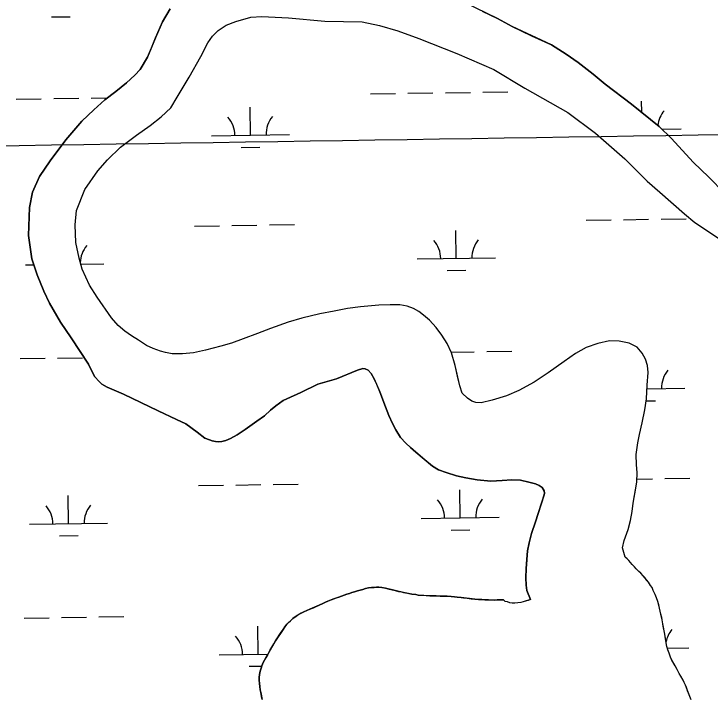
# Model space of a CAD drawing. Extents: x 3807117 to 3845308, y 337856 to 363736.
# Drawn here: x 3838619 to 3839511, y 349040 to 349918 of the extents above; entities that cross this region are included whole.
import ezdxf

# ---------------------------------------------------------------- set-up
doc = ezdxf.new("R2010")
doc.units = 0
for name, color, linetype in [('V-GRID-MAJR', 7, 'Continuous'), ('V-TOPO-SHOR', 7, 'Continuous'), ('V-WETL-SWMP', 7, 'Continuous')]:
    doc.layers.add(name, color=color, linetype=linetype)

msp = doc.modelspace()

# ---------------------------------------------------------------- linework, layer by layer
at = {"layer": 'V-GRID-MAJR'}
msp.add_spline([(3811276.87, 349341.55), (3816580.93, 349419.09), (3821884.97, 349497.4), (3827189.01, 349576.48), (3832493.03, 349656.33), (3837797.04, 349736.96), (3843101.04, 349818.35)], degree=3, dxfattribs=at)
at = {"layer": 'V-TOPO-SHOR'}
for points in [[(3838869.47, 349372.03), (3838863.73, 349374.15), (3838853.6, 349381.94), (3838839.3, 349392.66), (3838827.42, 349398.28), (3838803.85, 349409.11), (3838759.47, 349430.6), (3838747.39, 349435.62), (3838738.48, 349439.68), (3838731.74, 349443.36), (3838728.55, 349446.49), (3838722.18, 349453.34), (3838714.35, 349469.04), (3838692.15, 349502.77), (3838678.55, 349522.76), (3838664.52, 349547.49), (3838657.48, 349562.81), (3838648.61, 349583.44), (3838641.91, 349604.29), (3838637.7, 349634.23), (3838638.95, 349669.94), (3838642.71, 349689.7), (3838651.61, 349709.5), (3838665.23, 349729.94), (3838685.5, 349756.56), (3838706.19, 349780.61), (3838721.44, 349795.35), (3838735.53, 349807.9), (3838749.63, 349818.68), (3838763.14, 349829.65), (3838774.1, 349839.42), (3838780.94, 349846.78), (3838790.26, 349862.64), (3838795.08, 349874.72), (3838800.29, 349887.58), (3838809.38, 349907.79), (3838819.28, 349924.64)], [(3838891.16, 349903.9), (3838903.3, 349908.53), (3838922.72, 349914.01), (3838936.47, 349914.73), (3838970.89, 349913.07), (3839017.32, 349908.97), (3839065.3, 349907.84), (3839087.56, 349903.12), (3839110.82, 349896.46), (3839137.84, 349886.48), (3839186.58, 349867.46), (3839234.14, 349846.66), (3839273.68, 349823.03), (3839328.61, 349791.68), (3839364.24, 349765.07), (3839401.7, 349732.39), (3839430.27, 349703.55), (3839446.71, 349689.54), (3839478.22, 349661.91), (3839491.3, 349650.83), (3839521.76, 349630.46)], [(3839218.92, 349921.76), (3839238.73, 349912.08), (3839257.56, 349901.8), (3839282.33, 349890.19), (3839307.68, 349878.39), (3839326.72, 349866.72), (3839342.2, 349855.82), (3839361.08, 349841), (3839376.78, 349827.93), (3839410.54, 349802.59), (3839445.71, 349773.92), (3839461.44, 349758.28), (3839489.52, 349727.96), (3839509.42, 349708.62), (3839529.33, 349688.48)], [(3838898, 349496.22), (3838884.08, 349492.16), (3838864.27, 349486.87), (3838848.97, 349483.79), (3838835.02, 349482.28), (3838821.66, 349482.16), (3838813.19, 349483.85), (3838806.68, 349485.76), (3838797.21, 349489.21), (3838788.92, 349493.07), (3838778.44, 349499.86), (3838769.74, 349505.28), (3838761.04, 349511.3), (3838752.72, 349518.49), (3838743.97, 349528.64), (3838725.45, 349554.81), (3838715.88, 349570.45), (3838706.45, 349590.81), (3838702.39, 349604.93), (3838698.47, 349625.14), (3838697.28, 349647.74), (3838699.28, 349666.24), (3838710.04, 349692.88), (3838726.34, 349717.01), (3838738.99, 349731.08), (3838755.75, 349747.16), (3838776.06, 349762.68), (3838793.44, 349775.22), (3838807.49, 349785.97), (3838819.97, 349797.68), (3838828.3, 349811.32), (3838843.4, 349837.01), (3838858.3, 349863.69), (3838867.38, 349880.88), (3838873.6, 349889.39), (3838880.61, 349896.72), (3838891.16, 349903.9)], [(3839402.21, 349221.84), (3839398.76, 349233.6), (3839400.83, 349242.86), (3839406.01, 349257.06), (3839409.05, 349268.69), (3839411.11, 349280.3), (3839412.39, 349290.93), (3839414.44, 349302.75), (3839417.06, 349317.71), (3839417.73, 349330.3), (3839416.86, 349339.92), (3839416.54, 349353.09), (3839418.57, 349368.05), (3839420.63, 349379.08), (3839424.04, 349393.85), (3839427.62, 349410.4), (3839429.65, 349424.77), (3839430.48, 349442.28), (3839431.7, 349458.6), (3839430.84, 349467.25), (3839428.41, 349475.48), (3839424.01, 349483.31), (3839417.45, 349490.72), (3839407.38, 349495.93), (3839394.38, 349498.76), (3839382.19, 349498.85), (3839367.28, 349495.57), (3839352.19, 349490.32), (3839338.5, 349482.92), (3839324.24, 349472.37), (3839303.73, 349458.03), (3839285.75, 349445.88), (3839265.99, 349435.28), (3839250.13, 349428.65), (3839231.7, 349422.78), (3839217.77, 349419.7), (3839210.89, 349420.03), (3839205.76, 349421.56), (3839200.03, 349425.44), (3839193.48, 349431.87), (3839190.44, 349441.47), (3839187.58, 349453.83), (3839184.51, 349467.37), (3839179.84, 349483.45), (3839174.22, 349495.78), (3839167.45, 349506.14), (3839159.88, 349516.1), (3839151.54, 349525.46), (3839144.01, 349532.08), (3839137.88, 349536.54), (3839130.96, 349540.61), (3839123.07, 349543.48), (3839113.42, 349544.97), (3839101.23, 349545.25), (3839086.69, 349544.73), (3839063.12, 349542.54), (3839046.23, 349540.43), (3839029.15, 349537.12), (3839011.1, 349533.42), (3838987.95, 349527.91), (3838970.5, 349522.83), (3838947.57, 349514.96), (3838931.12, 349508.32), (3838912.7, 349501.47), (3838898, 349496.22)], [(3839280.8, 349167.48), (3839276.36, 349179.07), (3839275.31, 349185.77), (3839274.83, 349195.23), (3839275.31, 349207.07), (3839276.2, 349218.72), (3839277.08, 349229.58), (3839279.35, 349240.05), (3839282.4, 349251.91), (3839287.4, 349266.75), (3839290.85, 349277.43), (3839295.45, 349292.27), (3839298.32, 349301.56), (3839298.7, 349303.54), (3839298.48, 349306.5), (3839296.07, 349310.81), (3839291.9, 349313.73), (3839287.15, 349315.66), (3839278.65, 349317.95), (3839268.17, 349320.23), (3839256.92, 349320.91), (3839244.7, 349320.01), (3839230.31, 349319.29), (3839212.74, 349320.91), (3839198.12, 349323.53), (3839186.07, 349325.99), (3839173.01, 349330.01), (3839162.92, 349333.47), (3839155.38, 349338.14), (3839145.65, 349346.33), (3839133.92, 349356.29), (3839127.16, 349362.34), (3839121.39, 349367.81), (3839114.42, 349375.24), (3839108.21, 349385.05), (3839104, 349392.9), (3839099.37, 349403.31), (3839095.32, 349414.32), (3839091.89, 349423.16), (3839087.85, 349433.58), (3839083.82, 349443.01), (3839080.8, 349450.08), (3839076.59, 349456.95), (3839072.8, 349461.26), (3839069.24, 349463.19), (3839066.28, 349463.36), (3839059.19, 349461.33), (3839032.27, 349450.43), (3839008.47, 349443.31), (3838986.47, 349432.85), (3838973.51, 349426.82), (3838963.89, 349422.39), (3838954.48, 349415.6), (3838947.82, 349410.02), (3838940.19, 349403.05), (3838930.4, 349395.86), (3838915.11, 349385.26), (3838904.92, 349378.47), (3838896.48, 349373.66), (3838890.39, 349371.23), (3838885.27, 349369.81), (3838880.74, 349369.37), (3838877.38, 349369.73), (3838873.23, 349370.68), (3838869.47, 349372.03)], [(3839450.52, 349136.28), (3839449.68, 349141.4), (3839449.06, 349144.35), (3839448.04, 349148.68), (3839447.02, 349152.61), (3839446.39, 349156.16), (3839445.17, 349160.49), (3839443.95, 349164.82), (3839442.33, 349169.54), (3839440.71, 349173.86), (3839438.29, 349178.97), (3839436.88, 349182.7), (3839434.88, 349185.45), (3839432.08, 349189.56), (3839430.09, 349191.91), (3839427.3, 349195.44), (3839425.3, 349197.78), (3839422.31, 349201.11), (3839419.93, 349203.26), (3839416.54, 349206.58), (3839414.16, 349209.12), (3839411.37, 349212.06), (3839408.97, 349214.8), (3839406.78, 349217.34), (3839404.59, 349219.69), (3839402.21, 349221.84)], [(3838936.99, 349039.1), (3838936.37, 349043.04), (3838935.53, 349048.16), (3838934.71, 349051.51), (3838934.08, 349055.84), (3838933.65, 349059.79), (3838933.41, 349063.92), (3838933.38, 349067.28), (3838933.74, 349071.03), (3838934.69, 349075.57), (3838935.64, 349079.33), (3838936.6, 349082.3), (3838938.53, 349086.46), (3838940.28, 349089.63), (3838941.83, 349092.6), (3838943.77, 349095.97), (3838945.52, 349099.54), (3838947.46, 349102.91), (3838949.6, 349106.48), (3838952.12, 349110.64), (3838954.06, 349114.21), (3838956.79, 349118.38), (3838958.93, 349121.55), (3838961.46, 349125.52), (3838963.79, 349129.09), (3838966.32, 349132.47), (3838968.86, 349135.65), (3838971.01, 349137.84), (3838973.35, 349140.23), (3838976.48, 349143.21), (3838980.6, 349146.21), (3838984.13, 349148.41), (3838986.87, 349150.01), (3838990.61, 349151.43), (3838994.34, 349153.24), (3838998.27, 349154.85), (3839002.79, 349156.86), (3839005.54, 349158.07), (3839010.25, 349160.09), (3839014.77, 349162.1), (3839018.11, 349163.91), (3839021.06, 349165.12), (3839025.58, 349166.93), (3839029.11, 349168.35), (3839032.26, 349169.36), (3839035.21, 349170.37), (3839038.55, 349171.59), (3839042.09, 349172.8), (3839045.63, 349174.22), (3839048.97, 349175.23), (3839052.12, 349176.45), (3839055.46, 349177.27), (3839059.2, 349178.68), (3839062.54, 349179.5), (3839065.89, 349180.32), (3839069.43, 349181.34), (3839073.37, 349182.16), (3839077.11, 349182.59), (3839080.46, 349182.82), (3839083.61, 349183.24), (3839086.77, 349183.07), (3839090.33, 349182.71), (3839095.07, 349181.77), (3839099.62, 349180.62), (3839103.57, 349179.67), (3839107.52, 349178.72), (3839111.87, 349177.78), (3839115.43, 349177.02), (3839118.39, 349176.46), (3839123.33, 349175.32), (3839128.67, 349174.18), (3839134.2, 349173.64), (3839137.16, 349173.08), (3839141.9, 349172.73), (3839147.03, 349172.38), (3839151.76, 349172.02), (3839156.3, 349172.07), (3839159.85, 349172.1), (3839165.18, 349171.55), (3839169.91, 349171.6), (3839174.06, 349171.44), (3839179.19, 349171.09)], [(3839179.19, 349171.09), (3839183.53, 349170.74), (3839187.08, 349170.57), (3839192.02, 349169.83), (3839195.18, 349169.46), (3839199.92, 349168.91), (3839205.05, 349168.37), (3839209.59, 349167.82), (3839214.33, 349167.46), (3839218.48, 349167.31), (3839222.42, 349166.95), (3839227.16, 349166.99), (3839231.69, 349166.83), (3839234.85, 349166.66), (3839238.4, 349166.89), (3839242.54, 349166.93), (3839246.29, 349166.97)], [(3839254.61, 349163.1), (3839251.44, 349164.25), (3839248.48, 349164.82), (3839246.29, 349166.97)], [(3839280.76, 349167.57), (3839277.85, 349166.27), (3839274.71, 349165.25), (3839271.36, 349164.24), (3839268.41, 349163.42), (3839264.87, 349162.99), (3839260.93, 349162.56), (3839257.57, 349162.53), (3839254.61, 349163.1)], [(3839486.71, 349038.58), (3839485.29, 349043.1), (3839483.47, 349047.42), (3839482.26, 349050.37), (3839480.65, 349054.5), (3839479.44, 349057.45), (3839477.83, 349061.18), (3839476.62, 349063.93), (3839473.61, 349069.23), (3839471.61, 349072.36), (3839468.8, 349077.66), (3839466.2, 349082.18), (3839464.19, 349085.91), (3839461.58, 349090.62), (3839460.37, 349093.37), (3839458.55, 349098.67), (3839456.93, 349103), (3839455.71, 349106.93), (3839454.69, 349111.66), (3839453.85, 349116.98), (3839453, 349122.89), (3839452.18, 349127.22), (3839451.55, 349130.76), (3839450.52, 349136.28)]]:
    msp.add_lwpolyline(points, dxfattribs=at)
at = {"layer": 'V-WETL-SWMP'}
for p, q in [((3838667.28, 349914.17), (3838691.27, 349914.53)), ((3839075.86, 349815.64), (3839107.86, 349816.12)), ((3839123.86, 349816.36), (3839155.85, 349816.84)), ((3839171.85, 349817.08), (3839203.85, 349817.56)), ((3839219.85, 349817.8), (3839251.84, 349818.28)), ((3838622, 349808.84), (3838654, 349809.32)), ((3838670, 349809.56), (3838702, 349810.04)), ((3838717.99, 349810.28), (3838739.06, 349810.6)), ((3838922.05, 349762.59), (3838921.51, 349798.59)), ((3839423.57, 349791.97), (3839423.36, 349806.11)), ((3838872.05, 349761.84), (3838972.04, 349763.34)), ((3839449.16, 349770.49), (3839473.89, 349770.86)), ((3838910.28, 349746.98), (3838934.28, 349747.34)), ((3839448.22, 349655.03), (3839480.21, 349655.51)), ((3838850.38, 349646.07), (3838882.37, 349646.55)), ((3838898.37, 349646.79), (3838930.37, 349647.27)), ((3838946.37, 349647.51), (3838978.36, 349647.99)), ((3839352.23, 349653.59), (3839384.22, 349654.07)), ((3839400.22, 349654.31), (3839432.22, 349654.79)), ((3839185.88, 349604.66), (3839185.34, 349640.66)), ((3839135.88, 349603.92), (3839235.87, 349605.41)), ((3838634.03, 349596.4), (3838644.4, 349596.55)), ((3838704.54, 349597.45), (3838734.02, 349597.89)), ((3839174.11, 349589.06), (3839198.11, 349589.42)), ((3839224.83, 349485.16), (3839256.83, 349485.64)), ((3838674.98, 349476.93), (3838706.98, 349477.41)), ((3839179.37, 349484.48), (3839208.83, 349484.92)), ((3838626.99, 349476.21), (3838658.98, 349476.69)), ((3839430.25, 349437.49), (3839478.88, 349438.22)), ((3839429.27, 349422.05), (3839441.11, 349422.22)), ((3839417.28, 349321.85), (3839437.2, 349322.15)), ((3839453.2, 349322.39), (3839485.2, 349322.87)), ((3838855.36, 349313.44), (3838887.36, 349313.92)), ((3838903.35, 349314.15), (3838935.35, 349314.63)), ((3838951.35, 349314.87), (3838983.35, 349315.35)), ((3839190.86, 349272.03), (3839190.32, 349308.02)), ((3838689.01, 349264.51), (3838688.47, 349300.5)), ((3839140.87, 349271.28), (3839240.86, 349272.78)), ((3838639.02, 349263.76), (3838739, 349265.26)), ((3839179.09, 349256.42), (3839203.09, 349256.78)), ((3838677.24, 349248.9), (3838701.24, 349249.26)), ((3838631.97, 349143.57), (3838663.97, 349144.05)), ((3838679.97, 349144.29), (3838711.96, 349144.77)), ((3838727.96, 349145.01), (3838759.96, 349145.49)), ((3838932.01, 349097.32), (3838931.47, 349133.31)), ((3839456.26, 349105.17), (3839483.86, 349105.58)), ((3838882.02, 349096.57), (3838944.52, 349097.5)), ((3838920.25, 349081.71), (3838936.49, 349081.95))]:
    msp.add_line(p, q, dxfattribs=at)
for points in [[(3839529.33, 349688.48), (3839509.42, 349708.62), (3839489.52, 349727.96), (3839461.44, 349758.28), (3839445.71, 349773.92), (3839410.54, 349802.59), (3839376.78, 349827.93), (3839361.08, 349841), (3839342.2, 349855.82), (3839326.72, 349866.72), (3839307.68, 349878.39), (3839257.56, 349901.8), (3839238.73, 349912.08), (3839197.33, 349932.22)], [(3838819.28, 349924.64), (3838809.38, 349907.79), (3838800.29, 349887.58), (3838790.26, 349862.64), (3838780.94, 349846.78), (3838774.1, 349839.42), (3838763.14, 349829.65), (3838749.63, 349818.68), (3838735.53, 349807.9), (3838721.44, 349795.35), (3838706.19, 349780.61), (3838685.5, 349756.56), (3838665.23, 349729.94), (3838651.61, 349709.5), (3838642.71, 349689.7), (3838638.95, 349669.94), (3838637.7, 349634.23), (3838641.91, 349604.29), (3838648.61, 349583.44), (3838657.48, 349562.81), (3838664.52, 349547.49), (3838678.55, 349522.76), (3838692.15, 349502.77), (3838714.35, 349469.04), (3838722.18, 349453.34), (3838728.55, 349446.49), (3838731.74, 349443.36), (3838738.48, 349439.68), (3838747.39, 349435.62), (3838759.47, 349430.6), (3838803.85, 349409.11), (3838827.42, 349398.28), (3838839.3, 349392.66), (3838853.6, 349381.94), (3838863.73, 349374.15), (3838869.47, 349372.03), (3838873.23, 349370.68), (3838877.38, 349369.73), (3838880.74, 349369.37), (3838885.27, 349369.81), (3838890.38, 349371.23), (3838896.48, 349373.66), (3838904.92, 349378.47), (3838915.11, 349385.26), (3838930.4, 349395.86), (3838940.2, 349403.05), (3838947.82, 349410.02), (3838954.48, 349415.6), (3838963.89, 349422.39), (3838986.47, 349432.86), (3839008.47, 349443.31), (3839032.27, 349450.43), (3839059.19, 349461.33), (3839066.28, 349463.36), (3839069.24, 349463.19), (3839072.81, 349461.25), (3839076.59, 349456.95), (3839080.8, 349450.08), (3839087.85, 349433.58), (3839095.32, 349414.32), (3839099.37, 349403.31), (3839104, 349392.9), (3839108.21, 349385.05), (3839114.42, 349375.24), (3839121.39, 349367.81), (3839127.16, 349362.34), (3839133.92, 349356.28), (3839155.38, 349338.14), (3839162.92, 349333.47), (3839173.01, 349330.01), (3839186.07, 349325.99), (3839198.12, 349323.53), (3839212.74, 349320.91), (3839230.31, 349319.29), (3839244.7, 349320.01), (3839256.92, 349320.91), (3839268.17, 349320.23), (3839278.65, 349317.95), (3839287.15, 349315.66), (3839291.9, 349313.73), (3839296.07, 349310.81), (3839298.48, 349306.5), (3839298.7, 349303.54), (3839298.32, 349301.56), (3839290.85, 349277.43), (3839287.4, 349266.75), (3839282.4, 349251.91), (3839279.35, 349240.05), (3839277.08, 349229.57), (3839275.31, 349207.07), (3839274.83, 349195.23), (3839275.31, 349185.77), (3839276.36, 349179.07), (3839280.9, 349167.22), (3839271.36, 349164.24), (3839268.41, 349163.42), (3839260.93, 349162.56), (3839257.57, 349162.53)], [(3838725.45, 349554.81), (3838715.87, 349570.45), (3838706.45, 349590.81), (3838702.39, 349604.93), (3838698.47, 349625.15), (3838697.28, 349647.74), (3838699.28, 349666.24), (3838710.04, 349692.88), (3838726.34, 349717.01), (3838738.99, 349731.08), (3838755.75, 349747.16), (3838776.06, 349762.68), (3838793.44, 349775.22), (3838807.5, 349785.97), (3838819.97, 349797.68), (3838828.3, 349811.32), (3838843.4, 349837.01), (3838858.3, 349863.69), (3838867.38, 349880.88), (3838873.6, 349889.39), (3838880.6, 349896.72), (3838891.16, 349903.9), (3838903.3, 349908.53), (3838922.72, 349914.01), (3838936.47, 349914.73), (3838970.89, 349913.07), (3839017.32, 349908.97), (3839065.3, 349907.84), (3839087.56, 349903.12), (3839110.82, 349896.46), (3839137.84, 349886.48), (3839186.58, 349867.46), (3839234.14, 349846.66), (3839273.68, 349823.03), (3839328.61, 349791.68), (3839364.24, 349765.07), (3839401.7, 349732.39), (3839430.27, 349703.55), (3839446.71, 349689.54), (3839478.22, 349661.91), (3839491.3, 349650.83), (3839521.76, 349630.46)], [(3839456.93, 349103), (3839455.71, 349106.93), (3839454.69, 349111.66), (3839453, 349122.89), (3839450.52, 349136.28), (3839449.68, 349141.4), (3839448.04, 349148.68), (3839447.02, 349152.62), (3839446.39, 349156.16), (3839443.95, 349164.82), (3839442.33, 349169.54), (3839440.71, 349173.86), (3839438.29, 349178.97), (3839436.88, 349182.7), (3839434.88, 349185.45), (3839432.08, 349189.56), (3839425.3, 349197.78), (3839422.31, 349201.11), (3839419.93, 349203.26), (3839416.54, 349206.58), (3839411.37, 349212.06), (3839406.78, 349217.34), (3839404.59, 349219.69), (3839402.2, 349221.84), (3839398.75, 349233.6), (3839400.83, 349242.86), (3839406.01, 349257.06), (3839409.05, 349268.69), (3839411.11, 349280.3), (3839412.39, 349290.93), (3839417.06, 349317.71), (3839417.73, 349330.3), (3839416.86, 349339.92), (3839416.54, 349353.09), (3839418.57, 349368.05), (3839420.63, 349379.08), (3839424.04, 349393.86), (3839427.62, 349410.4), (3839429.65, 349424.77), (3839430.48, 349442.28), (3839431.71, 349458.6), (3839430.84, 349467.25), (3839428.41, 349475.48), (3839424.01, 349483.31), (3839417.46, 349490.72), (3839407.38, 349495.93), (3839394.38, 349498.77), (3839382.19, 349498.85), (3839367.28, 349495.57), (3839352.19, 349490.32), (3839338.5, 349482.92), (3839324.24, 349472.37), (3839303.73, 349458.03), (3839285.75, 349445.88), (3839265.99, 349435.28), (3839250.13, 349428.65), (3839231.7, 349422.78), (3839217.77, 349419.7), (3839210.89, 349420.03), (3839205.76, 349421.56), (3839200.03, 349425.44), (3839193.48, 349431.87), (3839190.44, 349441.47), (3839184.51, 349467.37), (3839179.84, 349483.45), (3839174.22, 349495.78), (3839167.45, 349506.14), (3839159.88, 349516.1), (3839151.54, 349525.46), (3839144.01, 349532.07), (3839137.88, 349536.54), (3839130.96, 349540.61), (3839123.07, 349543.48), (3839113.42, 349544.97), (3839101.23, 349545.25), (3839086.69, 349544.73), (3839063.12, 349542.54), (3839046.23, 349540.43), (3839029.15, 349537.13), (3839011.1, 349533.42), (3838987.95, 349527.91), (3838970.5, 349522.83), (3838947.57, 349514.96), (3838931.12, 349508.32), (3838912.7, 349501.47), (3838898, 349496.22), (3838884.08, 349492.16), (3838864.27, 349486.87), (3838848.97, 349483.79), (3838835.02, 349482.28), (3838821.66, 349482.16), (3838813.19, 349483.85), (3838806.68, 349485.76), (3838797.21, 349489.21), (3838788.92, 349493.07), (3838778.44, 349499.85), (3838769.74, 349505.28), (3838761.04, 349511.3), (3838752.72, 349518.49), (3838743.97, 349528.64), (3838725.45, 349554.81)], [(3839257.57, 349162.53), (3839254.61, 349163.1), (3839251.44, 349164.25), (3839248.48, 349164.82), (3839246.29, 349166.97), (3839238.4, 349166.89), (3839234.85, 349166.66), (3839227.16, 349166.99), (3839222.42, 349166.95), (3839218.48, 349167.3), (3839214.33, 349167.46), (3839209.59, 349167.82), (3839192.02, 349169.83), (3839187.08, 349170.57), (3839183.53, 349170.73), (3839179.19, 349171.09), (3839174.06, 349171.44), (3839169.91, 349171.6), (3839165.18, 349171.55), (3839159.85, 349172.1), (3839151.76, 349172.03), (3839137.16, 349173.08), (3839134.2, 349173.64), (3839128.67, 349174.18), (3839118.39, 349176.46), (3839107.52, 349178.72), (3839095.07, 349181.77), (3839090.33, 349182.71), (3839086.77, 349183.07), (3839083.61, 349183.24), (3839080.46, 349182.82), (3839077.11, 349182.59), (3839073.37, 349182.16), (3839069.43, 349181.34), (3839065.89, 349180.32), (3839059.2, 349178.68), (3839055.46, 349177.26), (3839052.12, 349176.45), (3839048.97, 349175.23), (3839045.63, 349174.22), (3839042.09, 349172.8), (3839035.21, 349170.37), (3839029.11, 349168.35), (3839021.06, 349165.12), (3839018.11, 349163.91), (3839014.77, 349162.1), (3839010.25, 349160.09), (3838998.27, 349154.85), (3838994.34, 349153.24), (3838990.61, 349151.43), (3838986.87, 349150.01), (3838980.6, 349146.21), (3838976.48, 349143.21), (3838973.35, 349140.23), (3838968.86, 349135.65), (3838966.32, 349132.47), (3838963.79, 349129.09), (3838954.06, 349114.21), (3838952.12, 349110.64), (3838945.52, 349099.54), (3838943.77, 349095.97), (3838941.83, 349092.6), (3838938.53, 349086.46), (3838936.6, 349082.3), (3838935.64, 349079.33), (3838934.69, 349075.57), (3838933.74, 349071.03), (3838933.38, 349067.28), (3838933.41, 349063.92), (3838933.65, 349059.79), (3838934.08, 349055.84), (3838934.71, 349051.51), (3838935.53, 349048.16), (3838936.99, 349039.1)], [(3839486.71, 349038.58), (3839485.29, 349043.1), (3839479.44, 349057.45), (3839477.83, 349061.18), (3839476.62, 349063.93), (3839473.61, 349069.23), (3839471.61, 349072.36), (3839468.8, 349077.66), (3839466.2, 349082.18), (3839461.58, 349090.62), (3839460.37, 349093.37), (3839458.55, 349098.68), (3839456.93, 349103)]]:
    msp.add_lwpolyline(points, dxfattribs=at)
for centre, start, end in [((3839479.13, 349771.41), 140.08653, 173.77094), ((3838866.8, 349762.24), 0.08653, 41.63019), ((3838977.28, 349763.89), 140.08653, 181.63019), ((3839241.11, 349605.97), 140.08653, 181.63019), ((3838739.26, 349598.45), 140.08653, 178.67627), ((3839130.63, 349604.31), 0.08653, 41.63019), ((3839484.11, 349438.78), 140.08653, 181.63019), ((3839135.62, 349271.67), 0.08653, 41.63019), ((3839246.09, 349273.33), 140.08653, 181.63019), ((3838633.77, 349264.16), 0.08653, 41.63019), ((3838744.24, 349265.81), 140.08653, 181.63019), ((3838876.77, 349096.96), 0.08653, 41.63019), ((3839489.1, 349106.14), 140.08653, 168.96152)]:
    msp.add_arc(centre, 35.25, start, end, dxfattribs=at)

doc.saveas('drawing.dxf')
